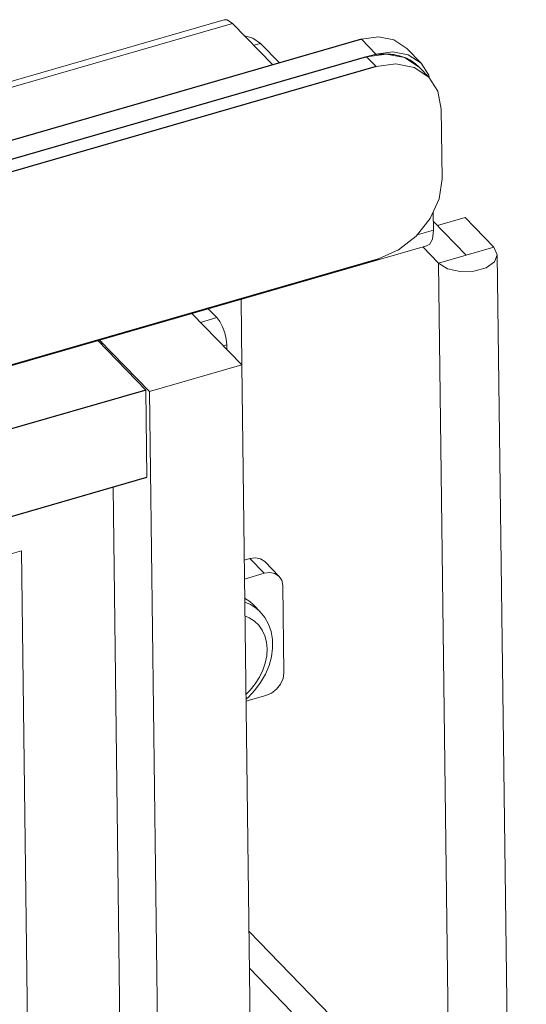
# Model space of a CAD drawing. Header units: millimetres. Extents: x 3925 to 5043, y -86 to 778.
# Tile 362 of 439: x 5007.49 to 5013.59, y 355.95 to 367.81. Entities that reach past the tile are written whole.
import ezdxf

# ---------------------------------------------------------------- set-up
doc = ezdxf.new("R2010")
doc.units = ezdxf.units.MM
doc.header["$LTSCALE"] = 46.255
for name, color, linetype in [('85-0A523G050DXF_CONTINUOUS_LINE', 7, 'CONTINUOUS'), ('H30K-DUST-FIDXF_CONTINUOUS_LINE', 7, 'CONTINUOUS'), ('H30K-FOG-FILDXF_CONTINUOUS_LINE', 7, 'CONTINUOUS'), ('H30K-SPONGE-DXF_CONTINUOUS_LINE', 7, 'CONTINUOUS')]:
    doc.layers.add(name, color=color, linetype=linetype)

msp = doc.modelspace()

# ---------------------------------------------------------------- linework, layer by layer
at = {"layer": '85-0A523G050DXF_CONTINUOUS_LINE', "color": 7, "linetype": 'Continuous', "lineweight": 0}
msp.add_line((5010.3013, 360.7601), (5010.3819, 360.6771), dxfattribs=at)
for points in [[(5010.3013, 360.7601), (5010.2574, 360.7999), (5010.1955, 360.8402)], [(5010.3819, 360.6771), (5010.338, 360.7168), (5010.2644, 360.7648), (5010.1961, 360.7933)], [(5010.211, 359.6221), (5010.2371, 359.6442), (5010.3178, 359.7302), (5010.3876, 359.824), (5010.4452, 359.924), (5010.4891, 360.0277), (5010.5185, 360.1335), (5010.5326, 360.2382), (5010.5313, 360.3403), (5010.5148, 360.4364), (5010.4837, 360.526), (5010.4391, 360.6065), (5010.3819, 360.6771)], [(5010.2102, 359.6785), (5010.2614, 359.73), (5010.3222, 359.8062), (5010.3736, 359.8874), (5010.4144, 359.972), (5010.4438, 360.0581), (5010.4613, 360.1442), (5010.4665, 360.2283), (5010.4592, 360.3089), (5010.4397, 360.3843), (5010.4083, 360.4529), (5010.3656, 360.5133), (5010.3126, 360.5643), (5010.2503, 360.6049), (5010.1982, 360.6266)]]:
    msp.add_lwpolyline(points, dxfattribs=at)
at = {"layer": 'H30K-DUST-FIDXF_CONTINUOUS_LINE', "color": 7, "linetype": 'Continuous', "lineweight": 0}
for p, q in [((5008.6105, 362.1785), (5008.9262, 337.2548)), ((4944.2692, 343.1334), (5007.5067, 361.4113)), ((5007.5067, 361.4113), (5007.8034, 337.9865))]:
    msp.add_line(p, q, dxfattribs=at)
at = {"layer": 'H30K-FOG-FILDXF_CONTINUOUS_LINE', "color": 7, "linetype": 'Continuous', "lineweight": 0}
for p, q in [((5010.0504, 367.7674), (5006.278, 366.6771)), ((5009.9502, 367.812), (5006.2811, 366.7515)), ((5010.5354, 367.2674), (5010.0504, 367.7674)), ((5010.3875, 367.5269), (5010.3064, 367.5035)), ((5010.3875, 367.5269), (5010.6164, 367.2908)), ((5011.6008, 367.5754), (5011.7735, 367.3973)), ((5011.9796, 367.4259), (5011.7735, 367.3973)), ((5012.1663, 367.3898), (5011.9796, 367.4259)), ((5012.1471, 367.4662), (5012.3199, 367.2881)), ((5011.7735, 367.3973), (4942.656, 347.4199)), ((5012.3199, 367.2881), (5012.1663, 367.3898)), ((5012.4121, 367.144), (5012.3199, 367.2881)), ((5012.4175, 367.1154), (5012.4121, 367.144)), ((5012.4685, 365.2746), (5012.4658, 365.4921)), ((5012.4671, 365.383), (5012.8632, 364.9747)), ((5012.8506, 365.427), (5012.5177, 365.3308)), ((5013.196, 365.0709), (5012.8506, 365.427)), ((5012.2729, 365.2181), (5012.4685, 365.2746)), ((5012.4685, 365.2746), (5012.4569, 365.1673)), ((4941.9511, 344.7302), (5012.3999, 365.0924)), ((5012.3397, 365.075), (5012.5303, 364.8785)), ((5013.196, 365.0709), (5012.5303, 364.8785)), ((5013.2381, 364.9794), (5013.196, 365.0709)), ((5013.5876, 337.3875), (5013.2381, 364.9794)), ((5012.8798, 337.2865), (5012.5303, 364.8785)), ((5012.7907, 364.7755), (5012.9575, 364.7797)), ((5010.1616, 363.6509), (5010.1516, 364.4426)), ((5009.8617, 364.221), (5009.7573, 364.3286)), ((5009.8617, 364.221), (5009.6626, 364.1635)), ((5009.9795, 363.8919), (5009.9378, 363.8798)), ((5009.9802, 363.8361), (5009.9795, 363.8919)), ((5010.2572, 361.3175), (5010.1897, 361.2981)), ((5010.2572, 361.3175), (5010.4299, 361.1395)), ((5010.4393, 361.2811), (5010.612, 361.1031)), ((5010.4299, 361.1395), (5010.1926, 361.0709)), ((5010.6678, 359.9408), (5010.6545, 360.9932)), ((5010.2113, 359.5976), (5010.4486, 359.6662)), ((5010.2481, 356.8236), (5011.4572, 355.5772)), ((5010.252, 356.3802), (5010.7613, 355.8553))]:
    msp.add_line(p, q, dxfattribs=at)
at = {"layer": 'H30K-FOG-FILDXF_CONTINUOUS_LINE', "color": 7, "linetype": 'Continuous'}
msp.add_line((5011.6008, 367.5754), (4942.4833, 347.598), dxfattribs=at)
at = {"layer": 'H30K-FOG-FILDXF_CONTINUOUS_LINE', "color": 7, "linetype": 'Continuous', "lineweight": 0}
for points in [[(5010.0504, 367.7674), (5009.9846, 367.8116), (5009.9503, 367.8118)], [(5010.3875, 367.5269), (5010.296, 367.5877), (5010.1971, 367.6162)], [(5011.6008, 367.5754), (5011.8069, 367.6039), (5011.9936, 367.5679), (5012.1471, 367.4662)], [(5012.4569, 365.1673), (5012.4207, 365.1035), (5012.3999, 365.0926)], [(5012.9575, 364.7797), (5013.1056, 364.8225), (5013.2057, 364.8955), (5013.2381, 364.9794)], [(5012.5303, 364.8785), (5012.6383, 364.8108), (5012.7907, 364.7755)], [(5009.8617, 364.221), (5009.8974, 364.174), (5009.9299, 364.1111), (5009.956, 364.0382), (5009.9731, 363.9627), (5009.9795, 363.8919)], [(5010.2572, 361.3175), (5010.3259, 361.3271), (5010.3881, 361.315), (5010.4393, 361.2811)], [(5010.612, 361.1031), (5010.5608, 361.137), (5010.4986, 361.149), (5010.4299, 361.1395)], [(5010.6545, 360.9932), (5010.6428, 361.0551), (5010.612, 361.1031)], [(5010.4486, 359.6662), (5010.517, 359.6964), (5010.5785, 359.7441), (5010.627, 359.8049), (5010.6577, 359.8727), (5010.6678, 359.9408)]]:
    msp.add_lwpolyline(points, dxfattribs=at)
at = {"layer": 'H30K-SPONGE-DXF_CONTINUOUS_LINE', "color": 7, "linetype": 'Continuous', "lineweight": 0}
for p, q in [((5011.6626, 367.3652), (5011.903, 367.3985)), ((5011.903, 367.3985), (5012.1208, 367.3565)), ((5011.7777, 367.2465), (5011.6626, 367.3652)), ((5012.1208, 367.3565), (5012.3, 367.2378)), ((5012.4151, 367.1191), (5012.236, 367.2378)), ((5012.4151, 367.1191), (5012.3, 367.2378)), ((5012.5228, 366.951), (5012.4151, 367.1191)), ((5012.5637, 366.7344), (5012.5228, 366.951)), ((5012.5743, 365.8925), (5012.5637, 366.7344)), ((5012.2617, 365.204), (5012.4315, 365.4167)), ((5009.5583, 364.2711), (5010.1599, 363.6508)), ((5008.4281, 363.9444), (5009.0057, 363.3489)), ((5008.4489, 363.9504), (5008.4748, 363.9237)), ((5008.4489, 363.9504), (5009.0505, 363.3302)), ((5008.4748, 363.9237), (5008.4751, 363.8959)), ((5009.0505, 363.3302), (5010.1599, 363.6508)), ((5010.1599, 363.6508), (5010.5091, 336.0799)), ((5009.0191, 362.2966), (5009.0057, 363.3489)), ((5009.3997, 335.7593), (5009.0505, 363.3302))]:
    msp.add_line(p, q, dxfattribs=at)
at = {"layer": 'H30K-SPONGE-DXF_CONTINUOUS_LINE', "color": 7, "linetype": 'Continuous'}
for p, q in [((5011.6626, 367.3652), (4942.767, 347.452)), ((5011.7777, 367.2465), (4942.8821, 347.3333)), ((4942.9115, 345.0182), (5011.8071, 364.9314)), ((5009.0057, 363.3489), (4943.6381, 344.4554)), ((4943.6514, 343.4031), (5009.0191, 362.2966))]:
    msp.add_line(p, q, dxfattribs=at)
at = {"layer": 'H30K-SPONGE-DXF_CONTINUOUS_LINE', "color": 4, "linetype": 'Continuous'}
msp.add_line((5011.6626, 367.3652), (4942.767, 347.452), dxfattribs=at)
at = {"layer": 'H30K-SPONGE-DXF_CONTINUOUS_LINE', "color": 7, "linetype": 'Continuous', "lineweight": 0}
for points in [[(5011.6626, 367.3652), (5011.7005, 367.3753), (5011.7411, 367.3841), (5011.7815, 367.3909), (5011.8216, 367.3956), (5011.8613, 367.3981), (5011.9024, 367.3986)], [(5011.9024, 367.3986), (5011.9127, 367.3983), (5011.923, 367.3979), (5011.9333, 367.3973), (5011.9435, 367.3966), (5011.9536, 367.3957), (5011.9665, 367.3944)], [(5012.236, 367.2378), (5012.0182, 367.2798), (5011.7777, 367.2465)], [(5011.9665, 367.3944), (5011.9939, 367.3907), (5012.0208, 367.3859), (5012.0471, 367.38), (5012.073, 367.373), (5012.0982, 367.3649), (5012.1251, 367.3548)], [(5012.1251, 367.3548), (5012.1447, 367.3464), (5012.1659, 367.3362), (5012.1845, 367.3263), (5012.2045, 367.3145), (5012.222, 367.3032), (5012.2416, 367.2892)], [(5012.2416, 367.2892), (5012.2435, 367.2878), (5012.2471, 367.285), (5012.2489, 367.2836), (5012.2526, 367.2808), (5012.2544, 367.2793), (5012.2589, 367.2756)], [(5012.2589, 367.2756), (5012.2625, 367.2727), (5012.2677, 367.2682), (5012.2712, 367.2652), (5012.2763, 367.2606), (5012.2797, 367.2576), (5012.285, 367.2526)], [(5012.285, 367.2526), (5012.2867, 367.2511), (5012.2883, 367.2495), (5012.2916, 367.2463), (5012.2932, 367.2447), (5012.2965, 367.2414), (5012.2996, 367.2382)], [(5012.4315, 365.4167), (5012.5392, 365.6539), (5012.5743, 365.8925)], [(5011.8071, 364.9314), (5012.0466, 365.0368), (5012.2617, 365.204)]]:
    msp.add_lwpolyline(points, dxfattribs=at)

doc.saveas('drawing.dxf')
